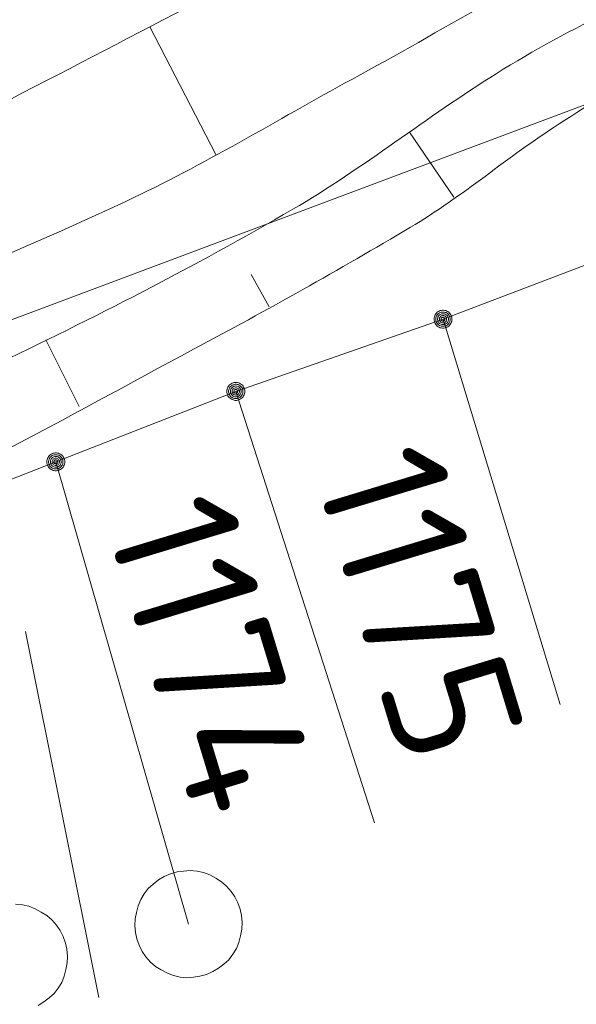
# Model space of a CAD drawing. Header units: metres. Extents: x 3425540 to 3446143, y 5432760 to 5444637.
# Tile 472 of 656: x 3436907 to 3436915, y 5443407 to 5443421. Entities that reach past the tile are written whole.
import ezdxf
from ezdxf.enums import TextEntityAlignment as Align

# ---------------------------------------------------------------- set-up
doc = ezdxf.new("R2010")
doc.units = ezdxf.units.M
doc.layers.add('B_Böschung', color=9, linetype='Continuous', lineweight=18)
doc.layers.add('B_Flurgrenzen', color=9, linetype='Continuous', lineweight=18)
doc.styles.get("Standard").update_dxf_attribs({"font": 'isocpeur.ttf'})

msp = doc.modelspace()

# ---------------------------------------------------------------- linework, layer by layer
at = {"layer": 'B_Böschung'}
for p, q in [((3436908.782, 5443420.93), (3436909.704, 5443419.149)), ((3436913.025, 5443418.553), (3436912.408, 5443419.459)), ((3436910.448, 5443417.022), (3436910.197, 5443417.474)), ((3436907.793, 5443415.628), (3436907.328, 5443416.56))]:
    msp.add_line(p, q, dxfattribs=at)
for points, knots in [([(3436811.409, 5443426.081), (3436812.093, 5443425.373), (3436812.776, 5443424.665), (3436813.46, 5443423.956), (3436815.188, 5443422.165), (3436816.875, 5443420.334), (3436818.592, 5443418.533), (3436819.363, 5443417.724), (3436820.352, 5443417.143), (3436821.092, 5443416.295), (3436821.86, 5443415.415), (3436822.482, 5443414.435), (3436823.111, 5443413.455), (3436824.113, 5443411.894), (3436825.134, 5443410.356), (3436826.013, 5443408.722), (3436827.188, 5443406.538), (3436828.23, 5443404.296), (3436829.284, 5443402.057), (3436829.978, 5443400.583), (3436830.556, 5443399.061), (3436831.24, 5443397.576), (3436831.629, 5443396.731), (3436832.143, 5443395.987), (3436832.754, 5443395.242), (3436833.269, 5443394.614), (3436833.873, 5443394.154), (3436834.646, 5443393.853), (3436835.589, 5443393.486), (3436836.544, 5443393.336), (3436837.485, 5443393.475), (3436838.974, 5443393.696), (3436840.456, 5443394.038), (3436841.95, 5443394.241), (3436843.376, 5443394.436), (3436844.809, 5443394.625), (3436846.239, 5443394.809), (3436847.077, 5443394.917), (3436847.925, 5443394.927), (3436848.763, 5443395.062), (3436850.191, 5443395.293), (3436851.458, 5443396.081), (3436852.737, 5443396.765), (3436855.167, 5443398.066), (3436857.239, 5443399.97), (3436859.778, 5443400.997), (3436863.952, 5443402.686), (3436868.138, 5443404.343), (3436872.331, 5443405.982), (3436877.639, 5443408.058), (3436882.943, 5443410.14), (3436888.256, 5443412.203), (3436890.582, 5443413.107), (3436892.922, 5443413.974), (3436895.258, 5443414.853), (3436896.988, 5443415.504), (3436898.824, 5443415.885), (3436900.494, 5443416.683), (3436902.584, 5443417.683), (3436904.618, 5443418.781), (3436906.676, 5443419.839), (3436908.424, 5443420.738), (3436910.157, 5443421.66), (3436911.912, 5443422.552), (3436913.455, 5443423.337), (3436915.149, 5443423.782), (3436916.832, 5443424.193), (3436918.73, 5443424.657), (3436920.667, 5443424.903), (3436922.573, 5443425.329), (3436924.809, 5443425.829), (3436927.012, 5443426.372), (3436929.176, 5443427.212), (3436930.896, 5443427.88), (3436932.304, 5443429.037), (3436933.718, 5443430.241), (3436935.406, 5443431.678), (3436937.158, 5443433.04), (3436938.26, 5443434.911), (3436938.954, 5443436.089), (3436939.648, 5443437.267), (3436940.342, 5443438.445)], [0, 0, 0, 0, 0.018751, 0.018751, 0.018751, 0.066154, 0.066154, 0.066154, 0.087458, 0.087458, 0.087458, 0.109581, 0.109581, 0.109581, 0.144829, 0.144829, 0.144829, 0.191967, 0.191967, 0.191967, 0.223009, 0.223009, 0.223009, 0.240672, 0.240672, 0.240672, 0.255574, 0.255574, 0.255574, 0.273758, 0.273758, 0.273758, 0.30252, 0.30252, 0.30252, 0.329988, 0.329988, 0.329988, 0.346093, 0.346093, 0.346093, 0.373543, 0.373543, 0.373543, 0.4257, 0.4257, 0.4257, 0.511453, 0.511453, 0.511453, 0.620001, 0.620001, 0.620001, 0.667534, 0.667534, 0.667534, 0.702749, 0.702749, 0.702749, 0.746818, 0.746818, 0.746818, 0.784258, 0.784258, 0.784258, 0.817187, 0.817187, 0.817187, 0.854343, 0.854343, 0.854343, 0.897937, 0.897937, 0.897937, 0.932598, 0.932598, 0.932598, 0.973958, 0.973958, 0.973958, 1, 1, 1, 1]), ([(3436810.916, 5443424.825), (3436812.577, 5443423.08), (3436814.239, 5443421.334), (3436815.9, 5443419.588), (3436817.755, 5443417.639), (3436819.346, 5443415.466), (3436821.009, 5443413.34), (3436823.14, 5443410.616), (3436825.541, 5443408.005), (3436826.876, 5443404.821), (3436827.464, 5443403.418), (3436828.007, 5443402.001), (3436828.579, 5443400.593), (3436828.956, 5443399.667), (3436829.333, 5443398.741), (3436829.715, 5443397.816), (3436830.121, 5443396.832), (3436830.699, 5443395.944), (3436831.292, 5443395.04), (3436831.789, 5443394.282), (3436832.368, 5443393.669), (3436833.121, 5443393.083), (3436833.955, 5443392.435), (3436834.857, 5443391.992), (3436835.834, 5443391.884), (3436837.146, 5443391.74), (3436838.513, 5443391.873), (3436839.808, 5443392.137), (3436841.504, 5443392.484), (3436843.152, 5443393.16), (3436844.854, 5443393.462), (3436846.112, 5443393.686), (3436847.433, 5443393.481), (3436848.702, 5443393.714), (3436849.99, 5443393.951), (3436851.256, 5443394.318), (3436852.407, 5443394.979), (3436853.919, 5443395.848), (3436855.223, 5443396.943), (3436856.696, 5443397.819), (3436857.731, 5443398.435), (3436858.734, 5443399.128), (3436859.85, 5443399.586), (3436868.457, 5443403.123), (3436877.129, 5443406.435), (3436885.815, 5443409.74), (3436890.25, 5443411.428), (3436894.691, 5443413.1), (3436899.126, 5443414.788), (3436902.25, 5443415.978), (3436905.412, 5443417.07), (3436908.445, 5443418.493), (3436909.529, 5443419.002), (3436910.551, 5443419.624), (3436911.599, 5443420.197), (3436912.846, 5443420.879), (3436914.061, 5443421.603), (3436915.321, 5443422.28), (3436916.176, 5443422.74), (3436917.143, 5443422.935), (3436918.096, 5443423.1), (3436919.491, 5443423.342), (3436920.927, 5443423.187), (3436922.323, 5443423.416), (3436924.056, 5443423.701), (3436925.766, 5443424.063), (3436927.418, 5443424.74), (3436928.87, 5443425.336), (3436930.185, 5443426.084), (3436931.519, 5443426.886), (3436932.643, 5443427.563), (3436933.724, 5443428.248), (3436934.736, 5443429.094), (3436936.022, 5443430.17), (3436937.193, 5443431.36), (3436938.079, 5443432.755), (3436939.215, 5443434.543), (3436940.35, 5443436.331), (3436941.486, 5443438.119)], [0, 0, 0, 0, 0.045184, 0.045184, 0.045184, 0.095626, 0.095626, 0.095626, 0.160273, 0.160273, 0.160273, 0.188761, 0.188761, 0.188761, 0.207513, 0.207513, 0.207513, 0.227466, 0.227466, 0.227466, 0.244207, 0.244207, 0.244207, 0.262745, 0.262745, 0.262745, 0.287633, 0.287633, 0.287633, 0.320239, 0.320239, 0.320239, 0.344339, 0.344339, 0.344339, 0.368808, 0.368808, 0.368808, 0.400957, 0.400957, 0.400957, 0.423552, 0.423552, 0.423552, 0.597797, 0.597797, 0.597797, 0.68677, 0.68677, 0.68677, 0.749447, 0.749447, 0.749447, 0.771852, 0.771852, 0.771852, 0.798509, 0.798509, 0.798509, 0.816594, 0.816594, 0.816594, 0.843086, 0.843086, 0.843086, 0.875986, 0.875986, 0.875986, 0.904914, 0.904914, 0.904914, 0.9293, 0.9293, 0.9293, 0.960285, 0.960285, 0.960285, 1, 1, 1, 1]), ([(3436810.018, 5443423.047), (3436812.121, 5443420.628), (3436814.224, 5443418.209), (3436816.327, 5443415.79), (3436817.644, 5443414.276), (3436818.902, 5443412.709), (3436820.049, 5443411.057), (3436821.648, 5443408.756), (3436823.137, 5443406.391), (3436824.588, 5443403.998), (3436825.835, 5443401.94), (3436827.078, 5443399.881), (3436828.31, 5443397.814), (3436829.247, 5443396.243), (3436830.158, 5443394.658), (3436831.086, 5443393.081), (3436831.533, 5443392.322), (3436831.994, 5443391.587), (3436832.536, 5443390.872), (3436832.87, 5443390.432), (3436833.362, 5443390.182), (3436833.861, 5443389.926), (3436834.435, 5443389.632), (3436835.012, 5443389.423), (3436835.627, 5443389.295), (3436836.372, 5443389.14), (3436837.167, 5443389.051), (3436837.898, 5443389.232), (3436839.451, 5443389.618), (3436840.937, 5443390.312), (3436842.503, 5443390.683), (3436843.659, 5443390.957), (3436844.816, 5443391.229), (3436845.973, 5443391.503), (3436846.941, 5443391.733), (3436847.924, 5443391.896), (3436848.875, 5443392.198), (3436850.298, 5443392.65), (3436851.606, 5443393.381), (3436852.975, 5443393.964), (3436854.607, 5443394.659), (3436856.24, 5443395.352), (3436857.871, 5443396.049), (3436860.989, 5443397.381), (3436864.096, 5443398.738), (3436867.207, 5443400.087), (3436869.495, 5443401.08), (3436871.708, 5443402.236), (3436874.02, 5443403.18), (3436876.516, 5443404.2), (3436879.095, 5443404.987), (3436881.653, 5443405.83), (3436884.546, 5443406.784), (3436887.495, 5443407.567), (3436890.358, 5443408.607), (3436892.404, 5443409.351), (3436894.423, 5443410.168), (3436896.459, 5443410.937), (3436898.954, 5443411.88), (3436901.48, 5443412.739), (3436903.966, 5443413.714), (3436905.85, 5443414.453), (3436907.604, 5443415.475), (3436909.391, 5443416.427), (3436910.415, 5443416.973), (3436911.424, 5443417.539), (3436912.419, 5443418.131), (3436913.143, 5443418.562), (3436913.78, 5443419.117), (3436914.494, 5443419.575), (3436915.37, 5443420.138), (3436916.256, 5443420.706), (3436917.269, 5443420.963), (3436918.457, 5443421.265), (3436919.659, 5443421.39), (3436920.865, 5443421.531), (3436922.356, 5443421.705), (3436923.86, 5443421.738), (3436925.344, 5443421.973), (3436926.064, 5443422.087), (3436926.764, 5443422.291), (3436927.471, 5443422.474), (3436929.033, 5443422.879), (3436930.575, 5443423.281), (3436932.076, 5443423.926), (3436933.382, 5443424.488), (3436934.445, 5443425.421), (3436935.482, 5443426.387), (3436936.263, 5443427.115), (3436936.983, 5443427.862), (3436937.69, 5443428.658), (3436938.543, 5443429.619), (3436939.554, 5443430.504), (3436940.024, 5443431.689), (3436940.508, 5443432.909), (3436940.991, 5443434.129), (3436941.475, 5443435.349)], [0, 0, 0, 0, 0.05966, 0.05966, 0.05966, 0.097017, 0.097017, 0.097017, 0.149086, 0.149086, 0.149086, 0.193866, 0.193866, 0.193866, 0.227909, 0.227909, 0.227909, 0.244303, 0.244303, 0.244303, 0.254404, 0.254404, 0.254404, 0.266039, 0.266039, 0.266039, 0.280134, 0.280134, 0.280134, 0.31009, 0.31009, 0.31009, 0.332211, 0.332211, 0.332211, 0.350725, 0.350725, 0.350725, 0.378422, 0.378422, 0.378422, 0.411438, 0.411438, 0.411438, 0.474547, 0.474547, 0.474547, 0.520968, 0.520968, 0.520968, 0.571098, 0.571098, 0.571098, 0.627788, 0.627788, 0.627788, 0.668307, 0.668307, 0.668307, 0.717966, 0.717966, 0.717966, 0.755599, 0.755599, 0.755599, 0.777156, 0.777156, 0.777156, 0.79284, 0.79284, 0.79284, 0.81209, 0.81209, 0.81209, 0.834678, 0.834678, 0.834678, 0.862601, 0.862601, 0.862601, 0.876159, 0.876159, 0.876159, 0.906116, 0.906116, 0.906116, 0.932187, 0.932187, 0.932187, 0.951839, 0.951839, 0.951839, 0.975573, 0.975573, 0.975573, 1, 1, 1, 1]), ([(3436810.472, 5443424.084), (3436812.238, 5443422.017), (3436814.003, 5443419.949), (3436815.769, 5443417.881), (3436817.706, 5443415.613), (3436819.444, 5443413.184), (3436821.257, 5443410.814), (3436822.574, 5443409.093), (3436823.901, 5443407.386), (3436825.105, 5443405.576), (3436825.801, 5443404.53), (3436826.354, 5443403.406), (3436826.935, 5443402.294), (3436827.48, 5443401.251), (3436828, 5443400.197), (3436828.512, 5443399.139), (3436828.976, 5443398.18), (3436829.239, 5443397.138), (3436829.71, 5443396.173), (3436830.19, 5443395.191), (3436830.861, 5443394.337), (3436831.603, 5443393.523), (3436832.173, 5443392.898), (3436832.783, 5443392.362), (3436833.432, 5443391.819), (3436834.163, 5443391.207), (3436834.842, 5443390.658), (3436835.766, 5443390.241), (3436836.289, 5443390.005), (3436836.816, 5443389.972), (3436837.343, 5443389.989), (3436837.932, 5443390.008), (3436838.524, 5443390.051), (3436839.11, 5443390.241), (3436840.002, 5443390.531), (3436840.776, 5443390.952), (3436841.633, 5443391.251), (3436842.401, 5443391.519), (3436843.174, 5443391.767), (3436843.967, 5443391.945), (3436844.542, 5443392.074), (3436845.156, 5443391.888), (3436845.733, 5443392.008), (3436846.698, 5443392.209), (3436847.643, 5443392.478), (3436848.572, 5443392.828), (3436849.854, 5443393.312), (3436851.117, 5443393.792), (3436852.334, 5443394.406), (3436853.429, 5443394.959), (3436854.46, 5443395.622), (3436855.552, 5443396.174), (3436856.945, 5443396.879), (3436858.335, 5443397.594), (3436859.778, 5443398.193), (3436862.16, 5443399.183), (3436864.585, 5443400.056), (3436866.97, 5443401.033), (3436870.406, 5443402.441), (3436873.808, 5443403.931), (3436877.252, 5443405.324), (3436879.85, 5443406.375), (3436882.46, 5443407.402), (3436885.118, 5443408.29), (3436886.966, 5443408.907), (3436888.819, 5443409.508), (3436890.669, 5443410.12), (3436891.679, 5443410.454), (3436892.689, 5443410.79), (3436893.697, 5443411.13), (3436894.686, 5443411.464), (3436895.551, 5443412.109), (3436896.536, 5443412.455), (3436897.709, 5443412.867), (3436898.889, 5443413.262), (3436900.069, 5443413.654), (3436900.971, 5443413.954), (3436901.881, 5443414.23), (3436902.781, 5443414.537), (3436904.079, 5443414.98), (3436905.31, 5443415.586), (3436906.551, 5443416.175), (3436907.99, 5443416.859), (3436909.403, 5443417.583), (3436910.778, 5443418.384), (3436911.762, 5443418.957), (3436912.648, 5443419.675), (3436913.616, 5443420.277), (3436914.145, 5443420.606), (3436914.679, 5443420.908), (3436915.257, 5443421.161), (3436916.273, 5443421.606), (3436917.33, 5443421.877), (3436918.411, 5443422.044), (3436919.625, 5443422.232), (3436920.857, 5443422.236), (3436922.069, 5443422.423), (3436923.479, 5443422.641), (3436924.875, 5443422.92), (3436926.271, 5443423.239), (3436927.767, 5443423.582), (3436929.211, 5443424.037), (3436930.624, 5443424.69), (3436932.051, 5443425.35), (3436933.281, 5443426.256), (3436934.472, 5443427.278), (3436935.595, 5443428.242), (3436936.717, 5443429.183), (3436937.563, 5443430.37), (3436938.762, 5443432.053), (3436939.96, 5443433.736), (3436941.159, 5443435.419)], [0, 0, 0, 0, 0.051118, 0.051118, 0.051118, 0.107191, 0.107191, 0.107191, 0.147922, 0.147922, 0.147922, 0.17147, 0.17147, 0.17147, 0.193575, 0.193575, 0.193575, 0.213621, 0.213621, 0.213621, 0.23403, 0.23403, 0.23403, 0.249695, 0.249695, 0.249695, 0.267351, 0.267351, 0.267351, 0.277359, 0.277359, 0.277359, 0.288545, 0.288545, 0.288545, 0.305575, 0.305575, 0.305575, 0.320835, 0.320835, 0.320835, 0.331909, 0.331909, 0.331909, 0.350428, 0.350428, 0.350428, 0.375993, 0.375993, 0.375993, 0.399003, 0.399003, 0.399003, 0.428354, 0.428354, 0.428354, 0.476811, 0.476811, 0.476811, 0.546632, 0.546632, 0.546632, 0.599315, 0.599315, 0.599315, 0.635943, 0.635943, 0.635943, 0.655947, 0.655947, 0.655947, 0.67558, 0.67558, 0.67558, 0.698961, 0.698961, 0.698961, 0.716835, 0.716835, 0.716835, 0.742594, 0.742594, 0.742594, 0.772483, 0.772483, 0.772483, 0.793862, 0.793862, 0.793862, 0.805543, 0.805543, 0.805543, 0.826068, 0.826068, 0.826068, 0.849115, 0.849115, 0.849115, 0.87594, 0.87594, 0.87594, 0.904694, 0.904694, 0.904694, 0.933756, 0.933756, 0.933756, 0.961154, 0.961154, 0.961154, 1, 1, 1, 1])]:
    msp.add_open_spline(points, degree=3, knots=knots, dxfattribs=at)
at = {"layer": 'B_Flurgrenzen'}
for p, q in [((3436837.068, 5443390.643), (3436938.212, 5443428.614)), ((3436912.874, 5443416.848), (3436916.808, 5443418.343)), ((3436909.981, 5443415.839), (3436912.874, 5443416.848)), ((3436912.874, 5443416.848), (3436914.512, 5443411.465)), ((3436907.468, 5443414.855), (3436909.981, 5443415.839)), ((3436909.981, 5443415.839), (3436911.917, 5443409.813)), ((3436905.136, 5443413.944), (3436907.468, 5443414.855)), ((3436907.468, 5443414.855), (3436909.321, 5443408.397)), ((3436908.068, 5443407.373), (3436907.045, 5443412.487))]:
    msp.add_line(p, q, dxfattribs=at)
for points in [[(3436912.999, 5443416.848), (3436912.998, 5443416.864), (3436912.995, 5443416.879), (3436912.99, 5443416.894), (3436912.983, 5443416.908), (3436912.975, 5443416.922), (3436912.966, 5443416.934), (3436912.954, 5443416.944), (3436912.941, 5443416.953), (3436912.927, 5443416.961), (3436912.912, 5443416.967), (3436912.898, 5443416.971), (3436912.882, 5443416.973), (3436912.866, 5443416.973), (3436912.85, 5443416.971), (3436912.836, 5443416.967), (3436912.821, 5443416.961), (3436912.807, 5443416.953), (3436912.794, 5443416.944), (3436912.782, 5443416.934), (3436912.773, 5443416.922), (3436912.765, 5443416.908), (3436912.758, 5443416.894), (3436912.753, 5443416.879), (3436912.75, 5443416.864), (3436912.749, 5443416.848), (3436912.75, 5443416.832), (3436912.753, 5443416.817), (3436912.758, 5443416.802), (3436912.765, 5443416.788), (3436912.773, 5443416.774), (3436912.782, 5443416.762), (3436912.794, 5443416.752), (3436912.807, 5443416.743), (3436912.821, 5443416.735), (3436912.836, 5443416.729), (3436912.85, 5443416.725), (3436912.866, 5443416.723), (3436912.882, 5443416.723), (3436912.898, 5443416.725), (3436912.912, 5443416.729), (3436912.927, 5443416.735), (3436912.941, 5443416.743), (3436912.954, 5443416.752), (3436912.966, 5443416.762), (3436912.975, 5443416.774), (3436912.983, 5443416.788), (3436912.99, 5443416.802), (3436912.995, 5443416.817), (3436912.998, 5443416.832), (3436912.999, 5443416.848)], [(3436912.974, 5443416.848), (3436912.973, 5443416.862), (3436912.97, 5443416.876), (3436912.966, 5443416.888), (3436912.96, 5443416.901), (3436912.951, 5443416.913), (3436912.941, 5443416.923), (3436912.93, 5443416.932), (3436912.918, 5443416.939), (3436912.905, 5443416.943), (3436912.892, 5443416.946), (3436912.878, 5443416.948), (3436912.863, 5443416.947), (3436912.849, 5443416.945), (3436912.837, 5443416.942), (3436912.824, 5443416.935), (3436912.812, 5443416.927), (3436912.802, 5443416.918), (3436912.792, 5443416.907), (3436912.785, 5443416.895), (3436912.78, 5443416.882), (3436912.776, 5443416.869), (3436912.774, 5443416.855), (3436912.774, 5443416.841), (3436912.776, 5443416.827), (3436912.78, 5443416.814), (3436912.785, 5443416.801), (3436912.792, 5443416.789), (3436912.802, 5443416.778), (3436912.812, 5443416.769), (3436912.824, 5443416.761), (3436912.837, 5443416.754), (3436912.849, 5443416.751), (3436912.863, 5443416.749), (3436912.878, 5443416.748), (3436912.892, 5443416.75), (3436912.905, 5443416.753), (3436912.918, 5443416.757), (3436912.93, 5443416.764), (3436912.941, 5443416.773), (3436912.951, 5443416.783), (3436912.96, 5443416.795), (3436912.966, 5443416.808), (3436912.97, 5443416.82), (3436912.973, 5443416.834), (3436912.974, 5443416.848)], [(3436912.95, 5443416.848), (3436912.949, 5443416.86), (3436912.946, 5443416.872), (3436912.941, 5443416.883), (3436912.935, 5443416.893), (3436912.926, 5443416.903), (3436912.917, 5443416.91), (3436912.906, 5443416.917), (3436912.895, 5443416.921), (3436912.883, 5443416.923), (3436912.871, 5443416.924), (3436912.859, 5443416.922), (3436912.847, 5443416.919), (3436912.837, 5443416.914), (3436912.826, 5443416.907), (3436912.817, 5443416.898), (3436912.81, 5443416.888), (3436912.804, 5443416.878), (3436912.8, 5443416.866), (3436912.798, 5443416.854), (3436912.798, 5443416.842), (3436912.8, 5443416.83), (3436912.804, 5443416.818), (3436912.81, 5443416.808), (3436912.817, 5443416.798), (3436912.826, 5443416.789), (3436912.836, 5443416.782), (3436912.847, 5443416.777), (3436912.859, 5443416.774), (3436912.871, 5443416.772), (3436912.883, 5443416.773), (3436912.895, 5443416.775), (3436912.906, 5443416.779), (3436912.917, 5443416.786), (3436912.926, 5443416.793), (3436912.935, 5443416.803), (3436912.941, 5443416.813), (3436912.946, 5443416.824), (3436912.949, 5443416.836), (3436912.95, 5443416.848)], [(3436912.925, 5443416.848), (3436912.924, 5443416.858), (3436912.921, 5443416.868), (3436912.916, 5443416.877), (3436912.91, 5443416.884), (3436912.903, 5443416.89), (3436912.894, 5443416.895), (3436912.884, 5443416.898), (3436912.874, 5443416.899), (3436912.864, 5443416.898), (3436912.854, 5443416.895), (3436912.845, 5443416.89), (3436912.838, 5443416.884), (3436912.832, 5443416.877), (3436912.827, 5443416.868), (3436912.824, 5443416.858), (3436912.823, 5443416.848), (3436912.824, 5443416.838), (3436912.827, 5443416.828), (3436912.832, 5443416.819), (3436912.838, 5443416.812), (3436912.845, 5443416.806), (3436912.854, 5443416.801), (3436912.864, 5443416.798), (3436912.874, 5443416.797), (3436912.884, 5443416.798), (3436912.894, 5443416.801), (3436912.903, 5443416.806), (3436912.91, 5443416.812), (3436912.916, 5443416.819), (3436912.921, 5443416.828), (3436912.924, 5443416.838), (3436912.925, 5443416.848)], [(3436912.901, 5443416.848), (3436912.9, 5443416.855), (3436912.897, 5443416.862), (3436912.892, 5443416.868), (3436912.886, 5443416.872), (3436912.879, 5443416.874), (3436912.872, 5443416.875), (3436912.865, 5443416.873), (3436912.858, 5443416.87), (3436912.853, 5443416.865), (3436912.849, 5443416.859), (3436912.847, 5443416.852), (3436912.847, 5443416.844), (3436912.849, 5443416.837), (3436912.853, 5443416.831), (3436912.858, 5443416.826), (3436912.865, 5443416.823), (3436912.872, 5443416.821), (3436912.879, 5443416.822), (3436912.886, 5443416.824), (3436912.892, 5443416.828), (3436912.897, 5443416.834), (3436912.9, 5443416.841), (3436912.901, 5443416.848)], [(3436910.106, 5443415.839), (3436910.105, 5443415.855), (3436910.102, 5443415.87), (3436910.097, 5443415.885), (3436910.09, 5443415.899), (3436910.082, 5443415.913), (3436910.073, 5443415.925), (3436910.061, 5443415.935), (3436910.048, 5443415.944), (3436910.034, 5443415.952), (3436910.019, 5443415.958), (3436910.005, 5443415.962), (3436909.989, 5443415.964), (3436909.973, 5443415.964), (3436909.957, 5443415.962), (3436909.943, 5443415.958), (3436909.928, 5443415.952), (3436909.914, 5443415.944), (3436909.901, 5443415.935), (3436909.889, 5443415.925), (3436909.88, 5443415.913), (3436909.872, 5443415.899), (3436909.865, 5443415.885), (3436909.86, 5443415.87), (3436909.857, 5443415.855), (3436909.856, 5443415.839), (3436909.857, 5443415.823), (3436909.86, 5443415.808), (3436909.865, 5443415.793), (3436909.872, 5443415.779), (3436909.88, 5443415.765), (3436909.889, 5443415.753), (3436909.901, 5443415.743), (3436909.914, 5443415.734), (3436909.928, 5443415.726), (3436909.943, 5443415.72), (3436909.957, 5443415.716), (3436909.973, 5443415.714), (3436909.989, 5443415.714), (3436910.005, 5443415.716), (3436910.019, 5443415.72), (3436910.034, 5443415.726), (3436910.048, 5443415.734), (3436910.061, 5443415.743), (3436910.073, 5443415.753), (3436910.082, 5443415.765), (3436910.09, 5443415.779), (3436910.097, 5443415.793), (3436910.102, 5443415.808), (3436910.105, 5443415.823), (3436910.106, 5443415.839)], [(3436910.081, 5443415.839), (3436910.08, 5443415.853), (3436910.077, 5443415.867), (3436910.073, 5443415.879), (3436910.067, 5443415.892), (3436910.058, 5443415.904), (3436910.048, 5443415.914), (3436910.037, 5443415.923), (3436910.025, 5443415.93), (3436910.012, 5443415.934), (3436909.999, 5443415.937), (3436909.985, 5443415.939), (3436909.97, 5443415.938), (3436909.956, 5443415.936), (3436909.944, 5443415.933), (3436909.931, 5443415.926), (3436909.919, 5443415.918), (3436909.909, 5443415.909), (3436909.899, 5443415.898), (3436909.892, 5443415.886), (3436909.887, 5443415.873), (3436909.883, 5443415.86), (3436909.881, 5443415.846), (3436909.881, 5443415.832), (3436909.883, 5443415.818), (3436909.887, 5443415.805), (3436909.892, 5443415.792), (3436909.899, 5443415.78), (3436909.909, 5443415.769), (3436909.919, 5443415.76), (3436909.931, 5443415.752), (3436909.944, 5443415.745), (3436909.956, 5443415.742), (3436909.97, 5443415.74), (3436909.985, 5443415.739), (3436909.999, 5443415.741), (3436910.012, 5443415.744), (3436910.025, 5443415.748), (3436910.037, 5443415.755), (3436910.048, 5443415.764), (3436910.058, 5443415.774), (3436910.067, 5443415.786), (3436910.073, 5443415.799), (3436910.077, 5443415.811), (3436910.08, 5443415.825), (3436910.081, 5443415.839)], [(3436910.057, 5443415.839), (3436910.056, 5443415.851), (3436910.053, 5443415.863), (3436910.048, 5443415.874), (3436910.042, 5443415.884), (3436910.033, 5443415.894), (3436910.024, 5443415.901), (3436910.013, 5443415.908), (3436910.002, 5443415.912), (3436909.99, 5443415.914), (3436909.978, 5443415.915), (3436909.966, 5443415.913), (3436909.954, 5443415.91), (3436909.944, 5443415.905), (3436909.933, 5443415.898), (3436909.924, 5443415.889), (3436909.917, 5443415.879), (3436909.911, 5443415.869), (3436909.907, 5443415.857), (3436909.905, 5443415.845), (3436909.905, 5443415.833), (3436909.907, 5443415.821), (3436909.911, 5443415.809), (3436909.917, 5443415.799), (3436909.924, 5443415.789), (3436909.933, 5443415.78), (3436909.943, 5443415.773), (3436909.954, 5443415.768), (3436909.966, 5443415.765), (3436909.978, 5443415.763), (3436909.99, 5443415.764), (3436910.002, 5443415.766), (3436910.013, 5443415.77), (3436910.024, 5443415.777), (3436910.033, 5443415.784), (3436910.042, 5443415.794), (3436910.048, 5443415.804), (3436910.053, 5443415.815), (3436910.056, 5443415.827), (3436910.057, 5443415.839)], [(3436910.032, 5443415.839), (3436910.031, 5443415.849), (3436910.028, 5443415.859), (3436910.023, 5443415.868), (3436910.017, 5443415.875), (3436910.01, 5443415.881), (3436910.001, 5443415.886), (3436909.991, 5443415.889), (3436909.981, 5443415.89), (3436909.971, 5443415.889), (3436909.961, 5443415.886), (3436909.952, 5443415.881), (3436909.945, 5443415.875), (3436909.939, 5443415.868), (3436909.934, 5443415.859), (3436909.931, 5443415.849), (3436909.93, 5443415.839), (3436909.931, 5443415.829), (3436909.934, 5443415.819), (3436909.939, 5443415.81), (3436909.945, 5443415.803), (3436909.952, 5443415.797), (3436909.961, 5443415.792), (3436909.971, 5443415.789), (3436909.981, 5443415.788), (3436909.991, 5443415.789), (3436910.001, 5443415.792), (3436910.01, 5443415.797), (3436910.017, 5443415.803), (3436910.023, 5443415.81), (3436910.028, 5443415.819), (3436910.031, 5443415.829), (3436910.032, 5443415.839)], [(3436910.008, 5443415.839), (3436910.007, 5443415.846), (3436910.004, 5443415.853), (3436909.999, 5443415.859), (3436909.993, 5443415.863), (3436909.986, 5443415.865), (3436909.979, 5443415.866), (3436909.972, 5443415.864), (3436909.965, 5443415.861), (3436909.96, 5443415.856), (3436909.956, 5443415.85), (3436909.954, 5443415.843), (3436909.954, 5443415.835), (3436909.956, 5443415.828), (3436909.96, 5443415.822), (3436909.965, 5443415.817), (3436909.972, 5443415.814), (3436909.979, 5443415.812), (3436909.986, 5443415.813), (3436909.993, 5443415.815), (3436909.999, 5443415.819), (3436910.004, 5443415.825), (3436910.007, 5443415.832), (3436910.008, 5443415.839)], [(3436907.593, 5443414.855), (3436907.592, 5443414.871), (3436907.589, 5443414.886), (3436907.584, 5443414.901), (3436907.577, 5443414.915), (3436907.569, 5443414.929), (3436907.56, 5443414.941), (3436907.548, 5443414.951), (3436907.535, 5443414.96), (3436907.521, 5443414.968), (3436907.506, 5443414.974), (3436907.492, 5443414.978), (3436907.476, 5443414.98), (3436907.46, 5443414.98), (3436907.444, 5443414.978), (3436907.43, 5443414.974), (3436907.415, 5443414.968), (3436907.401, 5443414.96), (3436907.388, 5443414.951), (3436907.376, 5443414.941), (3436907.367, 5443414.929), (3436907.359, 5443414.915), (3436907.352, 5443414.901), (3436907.347, 5443414.886), (3436907.344, 5443414.871), (3436907.343, 5443414.855), (3436907.344, 5443414.839), (3436907.347, 5443414.824), (3436907.352, 5443414.809), (3436907.359, 5443414.795), (3436907.367, 5443414.781), (3436907.376, 5443414.769), (3436907.388, 5443414.759), (3436907.401, 5443414.75), (3436907.415, 5443414.742), (3436907.43, 5443414.736), (3436907.444, 5443414.732), (3436907.46, 5443414.73), (3436907.476, 5443414.73), (3436907.492, 5443414.732), (3436907.506, 5443414.736), (3436907.521, 5443414.742), (3436907.535, 5443414.75), (3436907.548, 5443414.759), (3436907.56, 5443414.769), (3436907.569, 5443414.781), (3436907.577, 5443414.795), (3436907.584, 5443414.809), (3436907.589, 5443414.824), (3436907.592, 5443414.839), (3436907.593, 5443414.855)], [(3436907.568, 5443414.855), (3436907.567, 5443414.869), (3436907.564, 5443414.883), (3436907.56, 5443414.895), (3436907.554, 5443414.908), (3436907.545, 5443414.92), (3436907.535, 5443414.93), (3436907.524, 5443414.939), (3436907.512, 5443414.946), (3436907.499, 5443414.95), (3436907.486, 5443414.953), (3436907.472, 5443414.955), (3436907.457, 5443414.954), (3436907.443, 5443414.952), (3436907.431, 5443414.949), (3436907.418, 5443414.942), (3436907.406, 5443414.934), (3436907.396, 5443414.925), (3436907.386, 5443414.914), (3436907.379, 5443414.902), (3436907.374, 5443414.889), (3436907.37, 5443414.876), (3436907.368, 5443414.862), (3436907.368, 5443414.848), (3436907.37, 5443414.834), (3436907.374, 5443414.821), (3436907.379, 5443414.808), (3436907.386, 5443414.796), (3436907.396, 5443414.785), (3436907.406, 5443414.776), (3436907.418, 5443414.768), (3436907.431, 5443414.761), (3436907.443, 5443414.758), (3436907.457, 5443414.756), (3436907.472, 5443414.755), (3436907.486, 5443414.757), (3436907.499, 5443414.76), (3436907.512, 5443414.764), (3436907.524, 5443414.771), (3436907.535, 5443414.78), (3436907.545, 5443414.79), (3436907.554, 5443414.802), (3436907.56, 5443414.815), (3436907.564, 5443414.827), (3436907.567, 5443414.841), (3436907.568, 5443414.855)], [(3436907.544, 5443414.855), (3436907.543, 5443414.867), (3436907.54, 5443414.879), (3436907.535, 5443414.89), (3436907.529, 5443414.9), (3436907.52, 5443414.91), (3436907.511, 5443414.917), (3436907.5, 5443414.924), (3436907.489, 5443414.928), (3436907.477, 5443414.93), (3436907.465, 5443414.931), (3436907.453, 5443414.929), (3436907.441, 5443414.926), (3436907.431, 5443414.921), (3436907.42, 5443414.914), (3436907.411, 5443414.905), (3436907.404, 5443414.895), (3436907.398, 5443414.885), (3436907.394, 5443414.873), (3436907.392, 5443414.861), (3436907.392, 5443414.849), (3436907.394, 5443414.837), (3436907.398, 5443414.825), (3436907.404, 5443414.815), (3436907.411, 5443414.805), (3436907.42, 5443414.796), (3436907.43, 5443414.789), (3436907.441, 5443414.784), (3436907.453, 5443414.781), (3436907.465, 5443414.779), (3436907.477, 5443414.78), (3436907.489, 5443414.782), (3436907.5, 5443414.786), (3436907.511, 5443414.793), (3436907.52, 5443414.8), (3436907.529, 5443414.81), (3436907.535, 5443414.82), (3436907.54, 5443414.831), (3436907.543, 5443414.843), (3436907.544, 5443414.855)], [(3436907.519, 5443414.855), (3436907.518, 5443414.865), (3436907.515, 5443414.875), (3436907.51, 5443414.884), (3436907.504, 5443414.891), (3436907.497, 5443414.897), (3436907.488, 5443414.902), (3436907.478, 5443414.905), (3436907.468, 5443414.906), (3436907.458, 5443414.905), (3436907.448, 5443414.902), (3436907.439, 5443414.897), (3436907.432, 5443414.891), (3436907.426, 5443414.884), (3436907.421, 5443414.875), (3436907.418, 5443414.865), (3436907.417, 5443414.855), (3436907.418, 5443414.845), (3436907.421, 5443414.835), (3436907.426, 5443414.826), (3436907.432, 5443414.819), (3436907.439, 5443414.813), (3436907.448, 5443414.808), (3436907.458, 5443414.805), (3436907.468, 5443414.804), (3436907.478, 5443414.805), (3436907.488, 5443414.808), (3436907.497, 5443414.813), (3436907.504, 5443414.819), (3436907.51, 5443414.826), (3436907.515, 5443414.835), (3436907.518, 5443414.845), (3436907.519, 5443414.855)], [(3436907.495, 5443414.855), (3436907.494, 5443414.862), (3436907.491, 5443414.869), (3436907.486, 5443414.875), (3436907.48, 5443414.879), (3436907.473, 5443414.881), (3436907.466, 5443414.882), (3436907.459, 5443414.88), (3436907.452, 5443414.877), (3436907.447, 5443414.872), (3436907.443, 5443414.866), (3436907.441, 5443414.859), (3436907.441, 5443414.851), (3436907.443, 5443414.844), (3436907.447, 5443414.838), (3436907.452, 5443414.833), (3436907.459, 5443414.83), (3436907.466, 5443414.828), (3436907.473, 5443414.829), (3436907.48, 5443414.831), (3436907.486, 5443414.835), (3436907.491, 5443414.841), (3436907.494, 5443414.848), (3436907.495, 5443414.855)], [(3436908.632, 5443408.101), (3436908.675, 5443408.016), (3436908.727, 5443407.942), (3436908.791, 5443407.867), (3436908.862, 5443407.807), (3436908.941, 5443407.758), (3436909.026, 5443407.711), (3436909.111, 5443407.677), (3436909.202, 5443407.658), (3436909.297, 5443407.647), (3436909.39, 5443407.655), (3436909.481, 5443407.669), (3436909.572, 5443407.695), (3436909.659, 5443407.733), (3436909.741, 5443407.781), (3436909.813, 5443407.838), (3436909.883, 5443407.9), (3436909.94, 5443407.976), (3436909.989, 5443408.055), (3436910.023, 5443408.141), (3436910.047, 5443408.235), (3436910.066, 5443408.326), (3436910.071, 5443408.418), (3436910.061, 5443408.517), (3436910.042, 5443408.605), (3436910.01, 5443408.694), (3436909.967, 5443408.779), (3436909.916, 5443408.853), (3436909.851, 5443408.928), (3436909.781, 5443408.988), (3436909.701, 5443409.037), (3436909.617, 5443409.084), (3436909.531, 5443409.118), (3436909.44, 5443409.137), (3436909.345, 5443409.147), (3436909.252, 5443409.139), (3436909.161, 5443409.126), (3436909.07, 5443409.099), (3436908.983, 5443409.062), (3436908.901, 5443409.014), (3436908.829, 5443408.957), (3436908.759, 5443408.895), (3436908.702, 5443408.819), (3436908.653, 5443408.74), (3436908.619, 5443408.654), (3436908.595, 5443408.56), (3436908.577, 5443408.469), (3436908.571, 5443408.376), (3436908.582, 5443408.278), (3436908.6, 5443408.19), (3436908.632, 5443408.101)], [(3436907.221, 5443407.261), (3436907.303, 5443407.309), (3436907.375, 5443407.366), (3436907.445, 5443407.428), (3436907.502, 5443407.504), (3436907.551, 5443407.583), (3436907.585, 5443407.669), (3436907.609, 5443407.763), (3436907.628, 5443407.854), (3436907.633, 5443407.946), (3436907.623, 5443408.045), (3436907.604, 5443408.133), (3436907.572, 5443408.222), (3436907.529, 5443408.307), (3436907.478, 5443408.381), (3436907.413, 5443408.456), (3436907.343, 5443408.516), (3436907.263, 5443408.565), (3436907.179, 5443408.612), (3436907.093, 5443408.646), (3436907.002, 5443408.665), (3436906.907, 5443408.675)]]:
    msp.add_lwpolyline(points, dxfattribs=at)

# ---------------------------------------------------------------- texts
for s, p in [('1175', (3436912.551, 5443412.881)), ('1174', (3436909.642, 5443412.174))]:
    msp.add_text(s, height=1.8, rotation=286.9245, dxfattribs=at).set_placement(p, align=Align.MIDDLE)

doc.saveas('drawing.dxf')
